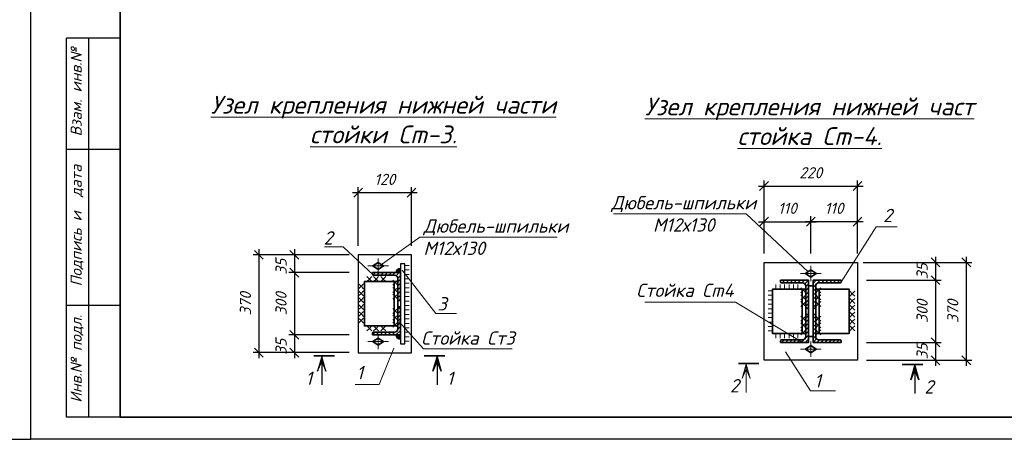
# Model space of a CAD drawing. Header units: millimetres. Extents: x -33345 to 4712671, y -3392 to 121473.
# Tile 345 of 656: x 1937564 to 1959645, y 44501 to 53913. Entities that reach past the tile are written whole.
import ezdxf

# ---------------------------------------------------------------- set-up
doc = ezdxf.new("R2010")
doc.units = ezdxf.units.MM
for name, color, linetype, lineweight in [('0.25', 7, 'Continuous', 25), ('ACO-размер', 7, 'Continuous', 13), ('ACO-текст', 7, 'Continuous', 20), ('blue', 5, 'Continuous', 35), ('DESIGN', 14, 'Continuous', 20), ('red', 12, 'Continuous', 30), ('shtrihovka', 254, 'Continuous', 0), ('svarka', 152, 'Continuous', 15), ('ОСИ', 147, 'Continuous', 13), ('Штриховая-АСО', 8, 'Continuous', 15)]:
    doc.layers.add(name, color=color, linetype=linetype, lineweight=lineweight)
doc.layers.add('_линия', color=7, linetype='Continuous')
doc.styles.add('_text', font='isocpeui.ttf')
doc.styles.add('ISOCPEUR', font='isocpeui.ttf', dxfattribs={"height": 300})
doc.styles.add('RUSS', font='RUSS.shx', dxfattribs={"width": 0.8, "oblique": 15, "height": 250})
doc.styles.add('simp 0', font='isocpeui.ttf')
doc.dimstyles.new('RUSS$0', dxfattribs={"dimscale": 0, "dimtxt": 2.5, "dimasz": 2, "dimexe": 1.25, "dimexo": 2, "dimgap": 1.75, "dimtad": 1, "dimdec": 0, "dimlfac": 100, "dimzin": 0, "dimdsep": 46, "dimtxsty": 'RUSS', "dimblk1": 'OBLIQUE', "dimblk2": 'OBLIQUE', "dimsah": 1, "dimcen": 3, "dimdle": 1.25, "dimclrt": 1, "dimadec": 0, "dimazin": 0, "dimtfac": 0.75, "dimtdec": 0, "dimtmove": 0, "dimatfit": 0, "dimldrblk": 'OBLIQUE', "dimfxl": 1, "dimtvp": 1.5, "dimtolj": 1, "dimtzin": 0, "dimarcsym": 0})
pattern_1 = [(45, (1507863.106, 478249.053), (-44.0899844, 44.0899844), [])]

# ---------------------------------------------------------------- blocks, each defined once
blk = doc.blocks.new('*U282')
at = {"layer": '0.25', "color": 5, "linetype": 'Continuous', "lineweight": 25, "ltscale": 100}
blk.add_lwpolyline([(-72619, 0), (0, 0), (0, 42000), (-72619, 42000), (-72619, 0)], dxfattribs=at)
blk = doc.blocks.new('awertgre')
at = {"ltscale": 20}
for p, q in [((-49480372, 24197418), (-49480372, 24205918)), ((-49479172, 24205918), (-49480372, 24205918)), ((-49479872, 24197418), (-49479872, 24205918)), ((-49479172, 24203418), (-49480372, 24203418)), ((-49479172, 24199918), (-49480372, 24199918)), ((-49479172, 24199918), (-49480372, 24199918)), ((-49479172, 24197418), (-49480372, 24197418))]:
    blk.add_line(p, q, dxfattribs=at)
blk.add_lwpolyline([(-49481172, 24226618), (-49439172, 24226618), (-49439172, 24196918), (-49481172, 24196918)], close=True, dxfattribs=at)
at = {"lineweight": 35}
blk.add_lwpolyline([(-49479172, 24226118), (-49439672, 24226118), (-49439672, 24197418), (-49479172, 24197418)], close=True, dxfattribs=at)
at = {"ltscale": 20, "insert": (-49480280, 24197739), "char_height": 250, "width": 9347.37, "attachment_point": 1, "rotation": 90, "style": 'ISOCPEUR'}
blk.add_mtext('Инв.№ подл.    Подпись и  дата    Взам. инв.№', dxfattribs=at)
blk = doc.blocks.new('_Oblique')
at = {"color": 0, "linetype": 'ByBlock', "lineweight": -2}
blk.add_line((-0.5, -0.5), (0.5, 0.5), dxfattribs=at)
blk = doc.blocks.new('*D1308')
at = {"layer": 'ACO-размер', "color": 0, "lineweight": -2, "ltscale": 5, "transparency": 16777216}
for p, q in [((1958101, 48196), (1958101, 46549)), ((1956552, 48071), (1958226, 48071)), ((1956552, 46674), (1958226, 46674))]:
    blk.add_line(p, q, dxfattribs=at)
at = {"layer": 'Defpoints', "color": 0, "ltscale": 5, "transparency": 16777216}
for p in [(1956352, 48071), (1956352, 46674), (1958101, 46674)]:
    blk.add_point(p, dxfattribs=at)
at = {"layer": 'ACO-размер', "color": 0, "lineweight": -2, "ltscale": 5, "transparency": 16777216, "xscale": 200, "yscale": 200, "zscale": 200}
for p, rotation in [((1958101, 48071), 90), ((1958101, 46674), 270)]:
    blk.add_blockref('_Oblique', p, dxfattribs=dict(at, rotation=rotation))
at = {"layer": 'ACO-размер', "color": 1, "ltscale": 5, "transparency": 16777216, "insert": (1957801, 47372), "char_height": 250, "attachment_point": 5, "rotation": 90, "style": 'simp 0'}
blk.add_mtext('\\A1;300', dxfattribs=at)
blk = doc.blocks.new('*D1309')
at = {"layer": 'ACO-размер', "color": 0, "lineweight": -2, "ltscale": 5, "transparency": 16777216}
for p, q in [((1958101, 48595), (1958101, 47946)), ((1956552, 48470), (1958226, 48470)), ((1956552, 48071), (1958226, 48071))]:
    blk.add_line(p, q, dxfattribs=at)
at = {"layer": 'Defpoints', "color": 0, "ltscale": 5, "transparency": 16777216}
for p in [(1956352, 48470), (1956352, 48071), (1958101, 48071)]:
    blk.add_point(p, dxfattribs=at)
at = {"layer": 'ACO-размер', "color": 0, "lineweight": -2, "ltscale": 5, "transparency": 16777216, "xscale": 200, "yscale": 200, "zscale": 200}
for p, rotation in [((1958101, 48470), 90), ((1958101, 48071), 270)]:
    blk.add_blockref('_Oblique', p, dxfattribs=dict(at, rotation=rotation))
at = {"layer": 'ACO-размер', "color": 1, "ltscale": 5, "transparency": 16777216, "insert": (1957801, 48270), "char_height": 250, "attachment_point": 5, "rotation": 90, "style": 'simp 0'}
blk.add_mtext('\\A1;35', dxfattribs=at)
blk = doc.blocks.new('*D1310')
at = {"layer": 'ACO-размер', "color": 0, "lineweight": -2, "ltscale": 5, "transparency": 16777216}
for p, q in [((1956552, 46674), (1958226, 46674)), ((1958101, 46799), (1958101, 46150)), ((1956552, 46275), (1958226, 46275))]:
    blk.add_line(p, q, dxfattribs=at)
at = {"layer": 'Defpoints', "color": 0, "ltscale": 5, "transparency": 16777216}
for p in [(1956352, 46674), (1956352, 46275), (1958101, 46275)]:
    blk.add_point(p, dxfattribs=at)
at = {"layer": 'ACO-размер', "color": 0, "lineweight": -2, "ltscale": 5, "transparency": 16777216, "xscale": 200, "yscale": 200, "zscale": 200}
for p, rotation in [((1958101, 46674), 90), ((1958101, 46275), 270)]:
    blk.add_blockref('_Oblique', p, dxfattribs=dict(at, rotation=rotation))
at = {"layer": 'ACO-размер', "color": 1, "ltscale": 5, "transparency": 16777216, "insert": (1957801, 46474), "char_height": 250, "attachment_point": 5, "rotation": 90, "style": 'simp 0'}
blk.add_mtext('\\A1;35', dxfattribs=at)
blk = doc.blocks.new('отв.- болт (постоян)')
at = {"color": 252, "lineweight": 35}
blk.add_lwpolyline([(0.8, 0), (0, -1.2), (-0.8, 0), (0, 1.2)], close=True, dxfattribs=at)
at = {"layer": 'ОСИ', "color": 1, "lineweight": 13, "ltscale": 0.5}
for points in [[(0, 2.3), (0, -2.3)], [(1.7, 0), (-1.7, 0)]]:
    blk.add_lwpolyline(points, dxfattribs=at)
blk = doc.blocks.new('*D1311')
at = {"layer": 'ACO-размер', "color": 0, "lineweight": -2, "ltscale": 5, "transparency": 16777216}
for p, q in [((1954257, 48670), (1954257, 49508)), ((1955305, 48670), (1955305, 49508)), ((1954132, 49383), (1955430, 49383))]:
    blk.add_line(p, q, dxfattribs=at)
at = {"layer": 'Defpoints', "color": 0, "ltscale": 5, "transparency": 16777216}
for p in [(1955305, 49383), (1954257, 48470), (1955305, 48470)]:
    blk.add_point(p, dxfattribs=at)
at = {"layer": 'ACO-размер', "color": 0, "lineweight": -2, "ltscale": 5, "transparency": 16777216, "xscale": 200, "yscale": 200, "zscale": 200, "rotation": 180}
blk.add_blockref('_Oblique', (1954257, 49383), dxfattribs=at)
at = {"layer": 'ACO-размер', "color": 0, "lineweight": -2, "ltscale": 5, "transparency": 16777216, "xscale": 200, "yscale": 200, "zscale": 200}
blk.add_blockref('_Oblique', (1955305, 49383), dxfattribs=at)
at = {"layer": 'ACO-размер', "color": 1, "ltscale": 5, "transparency": 16777216, "insert": (1954781, 49683), "char_height": 250, "attachment_point": 5, "style": 'simp 0'}
blk.add_mtext('\\A1;110', dxfattribs=at)
blk = doc.blocks.new('*D1312')
at = {"layer": 'ACO-размер', "color": 0, "lineweight": -2, "ltscale": 5, "transparency": 16777216}
for p, q in [((1955305, 48670), (1955305, 49508)), ((1956352, 48670), (1956352, 49508)), ((1956477, 49383), (1955180, 49383))]:
    blk.add_line(p, q, dxfattribs=at)
at = {"layer": 'Defpoints', "color": 0, "ltscale": 5, "transparency": 16777216}
for p in [(1955305, 49383), (1955305, 48470), (1956352, 48470)]:
    blk.add_point(p, dxfattribs=at)
at = {"layer": 'ACO-размер', "color": 0, "lineweight": -2, "ltscale": 5, "transparency": 16777216, "xscale": 200, "yscale": 200, "zscale": 200, "rotation": 180}
blk.add_blockref('_Oblique', (1955305, 49383), dxfattribs=at)
at = {"layer": 'ACO-размер', "color": 0, "lineweight": -2, "ltscale": 5, "transparency": 16777216, "xscale": 200, "yscale": 200, "zscale": 200}
blk.add_blockref('_Oblique', (1956352, 49383), dxfattribs=at)
at = {"layer": 'ACO-размер', "color": 1, "ltscale": 5, "transparency": 16777216, "insert": (1955828, 49683), "char_height": 250, "attachment_point": 5, "style": 'simp 0'}
blk.add_mtext('\\A1;110', dxfattribs=at)
blk = doc.blocks.new('*D1313')
at = {"layer": 'ACO-размер', "color": 0, "lineweight": -2, "ltscale": 5, "transparency": 16777216}
for p, q in [((1954132, 50181), (1956477, 50181)), ((1954257, 48670), (1954257, 50306)), ((1956352, 48670), (1956352, 50306))]:
    blk.add_line(p, q, dxfattribs=at)
at = {"layer": 'Defpoints', "color": 0, "ltscale": 5, "transparency": 16777216}
for p in [(1956352, 50181), (1954257, 48470), (1956352, 48470)]:
    blk.add_point(p, dxfattribs=at)
at = {"layer": 'ACO-размер', "color": 0, "lineweight": -2, "ltscale": 5, "transparency": 16777216, "xscale": 200, "yscale": 200, "zscale": 200, "rotation": 180}
blk.add_blockref('_Oblique', (1954257, 50181), dxfattribs=at)
at = {"layer": 'ACO-размер', "color": 0, "lineweight": -2, "ltscale": 5, "transparency": 16777216, "xscale": 200, "yscale": 200, "zscale": 200}
blk.add_blockref('_Oblique', (1956352, 50181), dxfattribs=at)
at = {"layer": 'ACO-размер', "color": 1, "ltscale": 5, "transparency": 16777216, "insert": (1955305, 50481), "char_height": 250, "attachment_point": 5, "style": 'simp 0'}
blk.add_mtext('\\A1;220', dxfattribs=at)
blk = doc.blocks.new('*D1314')
at = {"layer": 'ACO-размер', "color": 0, "lineweight": -2, "ltscale": 5, "transparency": 16777216}
for p, q in [((1958793, 48595), (1958793, 46150)), ((1956482, 48470), (1958918, 48470)), ((1956552, 46275), (1958918, 46275))]:
    blk.add_line(p, q, dxfattribs=at)
at = {"layer": 'Defpoints', "color": 0, "ltscale": 5, "transparency": 16777216}
for p in [(1956282, 48470), (1956352, 46275), (1958793, 46275)]:
    blk.add_point(p, dxfattribs=at)
at = {"layer": 'ACO-размер', "color": 0, "lineweight": -2, "ltscale": 5, "transparency": 16777216, "xscale": 200, "yscale": 200, "zscale": 200}
for p, rotation in [((1958793, 48470), 90), ((1958793, 46275), 270)]:
    blk.add_blockref('_Oblique', p, dxfattribs=dict(at, rotation=rotation))
at = {"layer": 'ACO-размер', "color": 1, "ltscale": 5, "transparency": 16777216, "insert": (1958491, 47372), "char_height": 250, "attachment_point": 5, "rotation": 90, "style": 'simp 0'}
blk.add_mtext('\\A1;370', dxfattribs=at)
blk = doc.blocks.new('сечение')
h = blk.add_hatch(color=256)
h.paths.add_polyline_path([(-291, 18), (-291, 120), (-199, 342)])
h.paths.add_polyline_path([(-383, 342), (-291, 120), (-291, 18)])
at = {"linetype": 'Continuous'}
blk.add_lwpolyline([(-291, 18), (-383, 342), (-291, 120), (-199, 342), (-291, 18), (-291, 652)], dxfattribs=at)
at = {"linetype": 'Continuous', "const_width": 36}
blk.add_lwpolyline([(0, 0), (-471, 0)], dxfattribs=at)
blk = doc.blocks.new('*D1315')
at = {"layer": 'ACO-размер', "color": 0, "lineweight": -2, "ltscale": 5, "transparency": 16777216}
for p, q in [((1943725, 48365), (1943725, 46719)), ((1944954, 48240), (1943600, 48240)), ((1944954, 46844), (1943600, 46844))]:
    blk.add_line(p, q, dxfattribs=at)
at = {"layer": 'Defpoints', "color": 0, "ltscale": 5, "transparency": 16777216}
for p in [(1945154, 48240), (1943725, 46844), (1945154, 46844)]:
    blk.add_point(p, dxfattribs=at)
at = {"layer": 'ACO-размер', "color": 0, "lineweight": -2, "ltscale": 5, "transparency": 16777216, "xscale": 200, "yscale": 200, "zscale": 200}
for p, rotation in [((1943725, 48240), 90), ((1943725, 46844), 270)]:
    blk.add_blockref('_Oblique', p, dxfattribs=dict(at, rotation=rotation))
at = {"layer": 'ACO-размер', "color": 1, "ltscale": 5, "transparency": 16777216, "insert": (1943425, 47542), "char_height": 250, "attachment_point": 5, "rotation": 90, "style": 'simp 0'}
blk.add_mtext('\\A1;300', dxfattribs=at)
blk = doc.blocks.new('*D1316')
at = {"layer": 'ACO-размер', "color": 0, "lineweight": -2, "ltscale": 5, "transparency": 16777216}
for p, q in [((1944954, 48640), (1943600, 48640)), ((1943725, 48765), (1943725, 48115)), ((1944954, 48240), (1943600, 48240))]:
    blk.add_line(p, q, dxfattribs=at)
at = {"layer": 'Defpoints', "color": 0, "ltscale": 5, "transparency": 16777216}
for p in [(1945154, 48640), (1943725, 48240), (1945154, 48240)]:
    blk.add_point(p, dxfattribs=at)
at = {"layer": 'ACO-размер', "color": 0, "lineweight": -2, "ltscale": 5, "transparency": 16777216, "xscale": 200, "yscale": 200, "zscale": 200}
for p, rotation in [((1943725, 48640), 90), ((1943725, 48240), 270)]:
    blk.add_blockref('_Oblique', p, dxfattribs=dict(at, rotation=rotation))
at = {"layer": 'ACO-размер', "color": 1, "ltscale": 5, "transparency": 16777216, "insert": (1943425, 48373), "char_height": 250, "attachment_point": 5, "rotation": 90, "style": 'simp 0'}
blk.add_mtext('\\A1;35', dxfattribs=at)
blk = doc.blocks.new('*D1317')
at = {"layer": 'ACO-размер', "color": 0, "lineweight": -2, "ltscale": 5, "transparency": 16777216}
for p, q in [((1944954, 46844), (1943600, 46844)), ((1943725, 46969), (1943725, 46320)), ((1944954, 46445), (1943600, 46445))]:
    blk.add_line(p, q, dxfattribs=at)
at = {"layer": 'Defpoints', "color": 0, "ltscale": 5, "transparency": 16777216}
for p in [(1945154, 46844), (1943725, 46445), (1945154, 46445)]:
    blk.add_point(p, dxfattribs=at)
at = {"layer": 'ACO-размер', "color": 0, "lineweight": -2, "ltscale": 5, "transparency": 16777216, "xscale": 200, "yscale": 200, "zscale": 200}
for p, rotation in [((1943725, 46844), 90), ((1943725, 46445), 270)]:
    blk.add_blockref('_Oblique', p, dxfattribs=dict(at, rotation=rotation))
at = {"layer": 'ACO-размер', "color": 1, "ltscale": 5, "transparency": 16777216, "insert": (1943425, 46577), "char_height": 250, "attachment_point": 5, "rotation": 90, "style": 'simp 0'}
blk.add_mtext('\\A1;35', dxfattribs=at)
blk = doc.blocks.new('*D1318')
at = {"layer": 'ACO-размер', "color": 0, "lineweight": -2, "ltscale": 5, "transparency": 16777216}
for p, q in [((1945154, 48840), (1945154, 50157)), ((1946351, 48840), (1946351, 50157)), ((1946476, 50032), (1945029, 50032))]:
    blk.add_line(p, q, dxfattribs=at)
at = {"layer": 'Defpoints', "color": 0, "ltscale": 5, "transparency": 16777216}
for p in [(1945154, 50032), (1945154, 48640), (1946351, 48640)]:
    blk.add_point(p, dxfattribs=at)
at = {"layer": 'ACO-размер', "color": 0, "lineweight": -2, "ltscale": 5, "transparency": 16777216, "xscale": 200, "yscale": 200, "zscale": 200, "rotation": 180}
blk.add_blockref('_Oblique', (1945154, 50032), dxfattribs=at)
at = {"layer": 'ACO-размер', "color": 0, "lineweight": -2, "ltscale": 5, "transparency": 16777216, "xscale": 200, "yscale": 200, "zscale": 200}
blk.add_blockref('_Oblique', (1946351, 50032), dxfattribs=at)
at = {"layer": 'ACO-размер', "color": 1, "ltscale": 5, "transparency": 16777216, "insert": (1945753, 50332), "char_height": 250, "attachment_point": 5, "style": 'simp 0'}
blk.add_mtext('\\A1;120', dxfattribs=at)
blk = doc.blocks.new('*D1319')
at = {"layer": 'ACO-размер', "color": 0, "lineweight": -2, "ltscale": 5, "transparency": 16777216}
for p, q in [((1944954, 48640), (1942802, 48640)), ((1942927, 48765), (1942927, 46320)), ((1944954, 46445), (1942802, 46445))]:
    blk.add_line(p, q, dxfattribs=at)
at = {"layer": 'Defpoints', "color": 0, "ltscale": 5, "transparency": 16777216}
for p in [(1945154, 48640), (1942927, 46445), (1945154, 46445)]:
    blk.add_point(p, dxfattribs=at)
at = {"layer": 'ACO-размер', "color": 0, "lineweight": -2, "ltscale": 5, "transparency": 16777216, "xscale": 200, "yscale": 200, "zscale": 200}
for p, rotation in [((1942927, 48640), 90), ((1942927, 46445), 270)]:
    blk.add_blockref('_Oblique', p, dxfattribs=dict(at, rotation=rotation))
at = {"layer": 'ACO-размер', "color": 1, "ltscale": 5, "transparency": 16777216, "insert": (1942626, 47542), "char_height": 250, "attachment_point": 5, "rotation": 90, "style": 'simp 0'}
blk.add_mtext('\\A1;370', dxfattribs=at)

msp = doc.modelspace()

# ---------------------------------------------------------------- hatches: boundary and pattern name
at = {"layer": 'Штриховая-АСО', "lineweight": 9}
h = msp.add_hatch(dxfattribs=at)
h.set_pattern_fill('ANSI31', scale=498.821232)
h.set_pattern_definition([(45, (1496482.465, 478418.89), (-44.0899844, 44.0899844), [])])
edge = h.paths.add_edge_path()
edge.add_line((1945473.507, 48240.471), (1945473.507, 48203.559))
edge.add_arc((1945496.452, 48203.559), 22.946, 180.0000001, 270.0000001)
edge.add_line((1945496.452, 48180.613), (1945972.328, 48180.613))
edge.add_arc((1945972.328, 48110.778), 69.835, 0, 90, ccw=False)
edge.add_line((1946042.163, 48110.778), (1946042.163, 47634.902))
edge.add_arc((1946065.109, 47634.902), 22.946, 180, 270)
edge.add_line((1946065.109, 47611.957), (1946102.021, 47611.957))
edge.add_line((1946102.021, 47611.957), (1946102.021, 48240.471))
edge.add_line((1946102.021, 48240.471), (1945473.507, 48240.471))
edge = h.paths.add_edge_path()
edge.add_line((1945473.507, 46843.772), (1945473.507, 46880.685))
edge.add_arc((1945496.452, 46880.685), 22.946, 89.9999999, 179.9999999, ccw=False)
edge.add_line((1945496.452, 46903.631), (1945972.328, 46903.631))
edge.add_arc((1945972.328, 46973.466), 69.835, 270, 360)
edge.add_line((1946042.163, 46973.466), (1946042.163, 47449.341))
edge.add_arc((1946065.109, 47449.341), 22.946, 90, 180, ccw=False)
edge.add_line((1946065.109, 47472.287), (1946102.021, 47472.287))
edge.add_line((1946102.021, 47472.287), (1946102.021, 46843.772))
edge.add_line((1946102.021, 46843.772), (1945473.507, 46843.772))
for points in [[(1946000.655, 48240.471), (1946102.021, 48240.471), (1946102.021, 48341.838, 0.414213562)], [(1946000.655, 46843.772), (1946102.021, 46843.772), (1946102.021, 46742.405, -0.414213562)]]:
    msp.add_hatch(color=256, dxfattribs=at).paths.add_polyline_path(points)
h = msp.add_hatch(dxfattribs=at)
h.set_pattern_fill('ANSI31', scale=498.821232)
h.set_pattern_definition(pattern_1)
edge = h.paths.add_edge_path()
edge.add_line((1954626.244, 48070.636), (1954626.244, 48033.724))
edge.add_arc((1954649.189, 48033.724), 22.946, 180.0000001, 270.0000001)
edge.add_line((1954649.189, 48010.778), (1955125.065, 48010.778))
edge.add_arc((1955125.065, 47940.943), 69.835, 0, 90, ccw=False)
edge.add_line((1955194.9, 47940.943), (1955194.9, 47465.067))
edge.add_arc((1955217.846, 47465.067), 22.946, 180, 270)
edge.add_line((1955217.846, 47442.122), (1955254.758, 47442.122))
edge.add_line((1955254.758, 47442.122), (1955254.758, 48070.636))
edge.add_line((1955254.758, 48070.636), (1954626.244, 48070.636))
edge = h.paths.add_edge_path()
edge.add_line((1954626.244, 46673.937), (1954626.244, 46710.85))
edge.add_arc((1954649.189, 46710.85), 22.946, 89.9999999, 179.9999999, ccw=False)
edge.add_line((1954649.189, 46733.796), (1955125.065, 46733.796))
edge.add_arc((1955125.065, 46803.631), 69.835, 270, 360)
edge.add_line((1955194.9, 46803.631), (1955194.9, 47279.506))
edge.add_arc((1955217.846, 47279.506), 22.946, 90, 180, ccw=False)
edge.add_line((1955217.846, 47302.452), (1955254.758, 47302.452))
edge.add_line((1955254.758, 47302.452), (1955254.758, 46673.937))
edge.add_line((1955254.758, 46673.937), (1954626.244, 46673.937))
h = msp.add_hatch(dxfattribs=at)
h.set_pattern_fill('ANSI31', scale=498.821232)
h.set_pattern_definition(pattern_1)
edge = h.paths.add_edge_path()
edge.add_line((1955983.037, 48070.636), (1955983.037, 48033.724))
edge.add_arc((1955960.092, 48033.724), 22.946, 269.9999999, 359.9999999, ccw=False)
edge.add_line((1955960.092, 48010.778), (1955484.216, 48010.778))
edge.add_arc((1955484.216, 47940.943), 69.835, 90, 180)
edge.add_line((1955414.381, 47940.943), (1955414.381, 47465.067))
edge.add_arc((1955391.435, 47465.067), 22.946, -90, 0, ccw=False)
edge.add_line((1955391.435, 47442.122), (1955354.523, 47442.122))
edge.add_line((1955354.523, 47442.122), (1955354.523, 48070.636))
edge.add_line((1955354.523, 48070.636), (1955983.037, 48070.636))
edge = h.paths.add_edge_path()
edge.add_line((1955983.037, 46673.937), (1955983.037, 46710.85))
edge.add_arc((1955960.092, 46710.85), 22.946, 0.0000001, 90.0000001)
edge.add_line((1955960.092, 46733.796), (1955484.216, 46733.796))
edge.add_arc((1955484.216, 46803.631), 69.835, 180, 270, ccw=False)
edge.add_line((1955414.381, 46803.631), (1955414.381, 47279.506))
edge.add_arc((1955391.435, 47279.506), 22.946, 360, 450)
edge.add_line((1955391.435, 47302.452), (1955354.523, 47302.452))
edge.add_line((1955354.523, 47302.452), (1955354.523, 46673.937))
edge.add_line((1955354.523, 46673.937), (1955983.037, 46673.937))

# ---------------------------------------------------------------- linework, layer by layer
at = {"color": 7, "lineweight": 13}
for points in [[(1945496.452, 48180.613), (1944819.87, 48819.142), (1944401.793, 48819.142)], [(1947360.094, 47326.733), (1946894.586, 47326.733), (1946142.582, 48293.744)]]:
    msp.add_lwpolyline(points, dxfattribs=at)
at = {"layer": 'ACO-текст'}
for points in [[(1950882.453, 49558.364), (1953857.25, 49558.364), (1955244.782, 48260.189)], [(1949615.537, 49035.196), (1946533.752, 49035.196), (1945651.231, 48400.954)], [(1955120.077, 46673.937), (1953615.352, 47574.533), (1951585.087, 47574.533)], [(1954739.595, 46466.678), (1955301.154, 45585.967), (1955858.52, 45585.967)]]:
    msp.add_lwpolyline(points, dxfattribs=at)
at = {"layer": 'blue', "color": 112}
for points in [[(1945473.507, 48240.471), (1945473.507, 48203.559, 0.414213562), (1945496.452, 48180.613), (1945972.328, 48180.613, -0.414213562), (1946042.163, 48110.778), (1946042.163, 47634.902, 0.414213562), (1946065.109, 47611.957), (1946102.021, 47611.957), (1946102.021, 48240.471)], [(1954626.244, 48070.636), (1954626.244, 48033.724, 0.414213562), (1954649.189, 48010.778), (1955125.065, 48010.778, -0.414213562), (1955194.9, 47940.943), (1955194.9, 47465.067, 0.414213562), (1955217.846, 47442.122), (1955254.758, 47442.122), (1955254.758, 48070.636)], [(1955983.037, 48070.636), (1955983.037, 48033.724, -0.414213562), (1955960.092, 48010.778), (1955484.216, 48010.778, 0.414213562), (1955414.381, 47940.943), (1955414.381, 47465.067, -0.414213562), (1955391.435, 47442.122), (1955354.523, 47442.122), (1955354.523, 48070.636)], [(1945473.507, 46843.772), (1945473.507, 46880.685, -0.414213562), (1945496.452, 46903.631), (1945972.328, 46903.631, 0.414213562), (1946042.163, 46973.466), (1946042.163, 47449.341, -0.414213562), (1946065.109, 47472.287), (1946102.021, 47472.287), (1946102.021, 46843.772)], [(1954626.244, 46673.937), (1954626.244, 46710.85, -0.414213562), (1954649.189, 46733.796), (1955125.065, 46733.796, 0.414213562), (1955194.9, 46803.631), (1955194.9, 47279.506, -0.414213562), (1955217.846, 47302.452), (1955254.758, 47302.452), (1955254.758, 46673.937)], [(1955983.037, 46673.937), (1955983.037, 46710.85, 0.414213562), (1955960.092, 46733.796), (1955484.216, 46733.796, -0.414213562), (1955414.381, 46803.631), (1955414.381, 47279.506, 0.414213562), (1955391.435, 47302.452), (1955354.523, 47302.452), (1955354.523, 46673.937)]]:
    msp.add_lwpolyline(points, format="xyb", close=True, dxfattribs=at)
at = {"layer": 'blue'}
for points in [[(1946042.163, 47043.3), (1946042.163, 48040.943), (1945293.931, 48040.943), (1945293.931, 47043.3), (1946042.163, 47043.3)], [(1945962.351, 47043.3), (1945962.351, 48040.943)], [(1955194.9, 46873.466), (1955194.9, 47871.108), (1954446.668, 47871.108), (1954446.668, 46873.466), (1955194.9, 46873.466)], [(1955115.088, 46873.466), (1955115.088, 47871.108)], [(1955194.9, 46873.466), (1955194.9, 47871.108)], [(1955414.381, 46873.466), (1955414.381, 47871.108), (1956162.613, 47871.108), (1956162.613, 46873.466), (1955414.381, 46873.466)], [(1955494.193, 46873.466), (1955494.193, 47871.108)]]:
    msp.add_lwpolyline(points, dxfattribs=at)
at = {"layer": 'blue', "color": 112}
msp.add_lwpolyline([(1955254.758, 46803.631), (1955254.758, 47940.943), (1955354.523, 47940.943), (1955354.523, 46803.631)], close=True, dxfattribs=at)
at = {"layer": 'DESIGN', "color": 0, "linetype": 'Continuous', "lineweight": 13}
for points in [[(1955979.472, 48021.44), (1956767.571, 49264.87), (1957243.937, 49264.87)], [(1948606.108, 46533.275), (1946622.665, 46533.275), (1946075.68, 47137.052)], [(1945953.482, 46545.459), (1945628.504, 45731.19), (1945088.497, 45731.19)]]:
    msp.add_lwpolyline(points, dxfattribs=at)
at = {"layer": 'red'}
for points in [[(1946351.432, 46444.715), (1946351.432, 48639.528), (1945154.261, 48639.528), (1945154.261, 46444.715)], [(1946201.786, 46644.244), (1946201.786, 48440), (1946102.021, 48440), (1946102.021, 46644.244)], [(1954257.116, 46274.88), (1954257.116, 48469.693), (1956352.165, 48469.693), (1956352.165, 46274.88)]]:
    msp.add_lwpolyline(points, close=True, dxfattribs=at)
at = {"layer": 'shtrihovka', "color": 7}
for points in [[(1946301.55, 48399.584), (1946201.786, 48399.584)], [(1946301.55, 48299.82), (1946201.786, 48299.82)], [(1946301.55, 48200.056), (1946201.786, 48200.056)], [(1946301.55, 48100.292), (1946201.786, 48100.292)], [(1946301.55, 48000.527), (1946201.786, 48000.527)], [(1954518.914, 47970.872), (1954518.914, 47871.108)], [(1954618.678, 47970.872), (1954618.678, 47871.108)], [(1954718.442, 47970.872), (1954718.442, 47871.108)], [(1954818.207, 47970.872), (1954818.207, 47871.108)], [(1954917.971, 47970.872), (1954917.971, 47871.108)], [(1955017.735, 47970.872), (1955017.735, 47871.108)], [(1946301.55, 47900.763), (1946201.786, 47900.763)], [(1946301.55, 47800.999), (1946201.786, 47800.999)], [(1946301.55, 47701.235), (1946201.786, 47701.235)], [(1954346.904, 47830.692), (1954446.668, 47830.692)], [(1954346.904, 47730.928), (1954446.668, 47730.928)], [(1946301.55, 47601.47), (1946201.786, 47601.47)], [(1946301.55, 47501.706), (1946201.786, 47501.706)], [(1954346.904, 47631.164), (1954446.668, 47631.164)], [(1954346.904, 47531.4), (1954446.668, 47531.4)], [(1946301.55, 47401.942), (1946201.786, 47401.942)], [(1946301.55, 47302.178), (1946201.786, 47302.178)], [(1954346.904, 47431.635), (1954446.668, 47431.635)], [(1954346.904, 47331.871), (1954446.668, 47331.871)], [(1946301.55, 47202.413), (1946201.786, 47202.413)], [(1946301.55, 47102.649), (1946201.786, 47102.649)], [(1954346.904, 47232.107), (1954446.668, 47232.107)], [(1954346.904, 47132.343), (1954446.668, 47132.343)], [(1946301.55, 47002.885), (1946201.786, 47002.885)], [(1946301.55, 46903.121), (1946201.786, 46903.121)], [(1954346.904, 47032.578), (1954446.668, 47032.578)], [(1954346.904, 46932.814), (1954446.668, 46932.814)], [(1954518.914, 46773.701), (1954518.914, 46873.466)], [(1954618.678, 46773.701), (1954618.678, 46873.466)], [(1954718.442, 46773.701), (1954718.442, 46873.466)], [(1954818.207, 46773.701), (1954818.207, 46873.466)], [(1954917.971, 46773.701), (1954917.971, 46873.466)], [(1955017.735, 46773.701), (1955017.735, 46873.466)], [(1946301.55, 46803.356), (1946201.786, 46803.356)], [(1946301.55, 46703.592), (1946201.786, 46703.592)]]:
    msp.add_lwpolyline(points, dxfattribs=at)
for points in [[(1945350.753, 48040.943), (1945406.871, 48097.06), (1945462.988, 48040.943), (1945406.871, 48097.06), (1945462.988, 48153.178), (1945406.871, 48097.06), (1945350.753, 48153.178), (1945406.871, 48097.06)], [(1945500.392, 48040.943), (1945556.509, 48097.06), (1945612.627, 48040.943), (1945556.509, 48097.06), (1945612.627, 48153.178), (1945556.509, 48097.06), (1945500.392, 48153.178), (1945556.509, 48097.06)], [(1945662.001, 48040.943), (1945718.119, 48097.06), (1945774.236, 48040.943), (1945718.119, 48097.06), (1945774.236, 48153.178), (1945718.119, 48097.06), (1945662.001, 48153.178), (1945718.119, 48097.06)], [(1945277.156, 47879.714), (1945221.039, 47935.831), (1945277.156, 47991.949), (1945221.039, 47935.831), (1945164.921, 47991.949), (1945221.039, 47935.831), (1945164.921, 47879.714), (1945221.039, 47935.831)], [(1946042.163, 47958.956), (1945986.045, 48015.073), (1946042.163, 48071.191), (1945986.045, 48015.073), (1945929.928, 48071.191), (1945986.045, 48015.073), (1945929.928, 47958.956), (1945986.045, 48015.073)], [(1945277.156, 47718.104), (1945221.039, 47774.222), (1945277.156, 47830.339), (1945221.039, 47774.222), (1945164.921, 47830.339), (1945221.039, 47774.222), (1945164.921, 47718.104), (1945221.039, 47774.222)], [(1946042.163, 47797.346), (1945986.045, 47853.464), (1946042.163, 47909.581), (1945986.045, 47853.464), (1945929.928, 47909.581), (1945986.045, 47853.464), (1945929.928, 47797.346), (1945986.045, 47853.464)], [(1946042.163, 47647.708), (1945986.045, 47703.825), (1946042.163, 47759.943), (1945986.045, 47703.825), (1945929.928, 47759.943), (1945986.045, 47703.825), (1945929.928, 47647.708), (1945986.045, 47703.825)], [(1955194.9, 47789.121), (1955138.782, 47845.238), (1955194.9, 47901.356), (1955138.782, 47845.238), (1955082.665, 47901.356), (1955138.782, 47845.238), (1955082.665, 47789.121), (1955138.782, 47845.238)], [(1955194.9, 47627.511), (1955138.782, 47683.629), (1955194.9, 47739.746), (1955138.782, 47683.629), (1955082.665, 47739.746), (1955138.782, 47683.629), (1955082.665, 47627.511), (1955138.782, 47683.629)], [(1955414.381, 47789.121), (1955470.499, 47845.238), (1955414.381, 47901.356), (1955470.499, 47845.238), (1955526.616, 47901.356), (1955470.499, 47845.238), (1955526.616, 47789.121), (1955470.499, 47845.238)], [(1955414.381, 47627.511), (1955470.499, 47683.629), (1955414.381, 47739.746), (1955470.499, 47683.629), (1955526.616, 47739.746), (1955470.499, 47683.629), (1955526.616, 47627.511), (1955470.499, 47683.629)], [(1956179.388, 47709.879), (1956235.505, 47765.996), (1956179.388, 47822.114), (1956235.505, 47765.996), (1956291.623, 47822.114), (1956235.505, 47765.996), (1956291.623, 47709.879), (1956235.505, 47765.996)], [(1945277.156, 47568.466), (1945221.039, 47624.583), (1945277.156, 47680.701), (1945221.039, 47624.583), (1945164.921, 47680.701), (1945221.039, 47624.583), (1945164.921, 47568.466), (1945221.039, 47624.583)], [(1945277.156, 47412.842), (1945221.039, 47468.959), (1945277.156, 47525.077), (1945221.039, 47468.959), (1945164.921, 47525.077), (1945221.039, 47468.959), (1945164.921, 47412.842), (1945221.039, 47468.959)], [(1955194.9, 47477.873), (1955138.782, 47533.99), (1955194.9, 47590.108), (1955138.782, 47533.99), (1955082.665, 47590.108), (1955138.782, 47533.99), (1955082.665, 47477.873), (1955138.782, 47533.99)], [(1955414.381, 47477.873), (1955470.499, 47533.99), (1955414.381, 47590.108), (1955470.499, 47533.99), (1955526.616, 47590.108), (1955470.499, 47533.99), (1955526.616, 47477.873), (1955470.499, 47533.99)], [(1956179.388, 47548.269), (1956235.505, 47604.387), (1956179.388, 47660.504), (1956235.505, 47604.387), (1956291.623, 47660.504), (1956235.505, 47604.387), (1956291.623, 47548.269), (1956235.505, 47604.387)], [(1956179.388, 47398.631), (1956235.505, 47454.748), (1956179.388, 47510.866), (1956235.505, 47454.748), (1956291.623, 47510.866), (1956235.505, 47454.748), (1956291.623, 47398.631), (1956235.505, 47454.748)], [(1945277.156, 47257.218), (1945221.039, 47313.335), (1945277.156, 47369.453), (1945221.039, 47313.335), (1945164.921, 47369.453), (1945221.039, 47313.335), (1945164.921, 47257.218), (1945221.039, 47313.335)], [(1946042.163, 47436.536), (1945986.045, 47380.418), (1946042.163, 47324.301), (1945986.045, 47380.418), (1945929.928, 47324.301), (1945986.045, 47380.418), (1945929.928, 47436.536), (1945986.045, 47380.418)], [(1946042.163, 47286.897), (1945986.045, 47230.78), (1946042.163, 47174.662), (1945986.045, 47230.78), (1945929.928, 47174.662), (1945986.045, 47230.78), (1945929.928, 47286.897), (1945986.045, 47230.78)], [(1955194.9, 47266.701), (1955138.782, 47210.583), (1955194.9, 47154.466), (1955138.782, 47210.583), (1955082.665, 47154.466), (1955138.782, 47210.583), (1955082.665, 47266.701), (1955138.782, 47210.583)], [(1955414.381, 47266.701), (1955470.499, 47210.583), (1955414.381, 47154.466), (1955470.499, 47210.583), (1955526.616, 47154.466), (1955470.499, 47210.583), (1955526.616, 47266.701), (1955470.499, 47210.583)], [(1956179.388, 47243.007), (1956235.505, 47299.124), (1956179.388, 47355.242), (1956235.505, 47299.124), (1956291.623, 47355.242), (1956235.505, 47299.124), (1956291.623, 47243.007), (1956235.505, 47299.124)], [(1945277.156, 47107.58), (1945221.039, 47163.697), (1945277.156, 47219.814), (1945221.039, 47163.697), (1945164.921, 47219.814), (1945221.039, 47163.697), (1945164.921, 47107.58), (1945221.039, 47163.697)], [(1945350.753, 46931.066), (1945406.871, 46987.183), (1945462.988, 46931.066), (1945406.871, 46987.183), (1945462.988, 47043.3), (1945406.871, 46987.183), (1945350.753, 47043.3), (1945406.871, 46987.183)], [(1945500.392, 46931.066), (1945556.509, 46987.183), (1945612.627, 46931.066), (1945556.509, 46987.183), (1945612.627, 47043.3), (1945556.509, 46987.183), (1945500.392, 47043.3), (1945556.509, 46987.183)], [(1945662.001, 46931.066), (1945718.119, 46987.183), (1945774.236, 46931.066), (1945718.119, 46987.183), (1945774.236, 47043.3), (1945718.119, 46987.183), (1945662.001, 47043.3), (1945718.119, 46987.183)], [(1946042.163, 47125.287), (1945986.045, 47069.17), (1946042.163, 47013.053), (1945986.045, 47069.17), (1945929.928, 47013.053), (1945986.045, 47069.17), (1945929.928, 47125.287), (1945986.045, 47069.17)], [(1955194.9, 47117.062), (1955138.782, 47060.945), (1955194.9, 47004.827), (1955138.782, 47060.945), (1955082.665, 47004.827), (1955138.782, 47060.945), (1955082.665, 47117.062), (1955138.782, 47060.945)], [(1955414.381, 47117.062), (1955470.499, 47060.945), (1955414.381, 47004.827), (1955470.499, 47060.945), (1955526.616, 47004.827), (1955470.499, 47060.945), (1955526.616, 47117.062), (1955470.499, 47060.945)], [(1956179.388, 47087.383), (1956235.505, 47143.5), (1956179.388, 47199.618), (1956235.505, 47143.5), (1956291.623, 47199.618), (1956235.505, 47143.5), (1956291.623, 47087.383), (1956235.505, 47143.5)], [(1956179.388, 46937.745), (1956235.505, 46993.862), (1956179.388, 47049.979), (1956235.505, 46993.862), (1956291.623, 47049.979), (1956235.505, 46993.862), (1956291.623, 46937.745), (1956235.505, 46993.862)], [(1955194.9, 46955.452), (1955138.782, 46899.335), (1955194.9, 46843.218), (1955138.782, 46899.335), (1955082.665, 46843.218), (1955138.782, 46899.335), (1955082.665, 46955.452), (1955138.782, 46899.335)], [(1955414.381, 46955.452), (1955470.499, 46899.335), (1955414.381, 46843.218), (1955470.499, 46899.335), (1955526.616, 46843.218), (1955470.499, 46899.335), (1955526.616, 46955.452), (1955470.499, 46899.335)]]:
    msp.add_lwpolyline(points, close=True, dxfattribs=at)
at = {"layer": 'svarka'}
for centre, start, end in [((1946102.021, 48240.471), 90, 180), ((1946102.021, 46843.772), 180, 270)]:
    msp.add_arc(centre, 101.367, start, end, dxfattribs=at)

# ---------------------------------------------------------------- block references
at = {"color": 6, "ltscale": 2, "yscale": 99.76424631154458, "zscale": 99.76424631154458}
for p, xscale, rotation in [((1945603.2, 48390.118), -99.76424631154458, 90), ((1955304.64, 48220.283), 99.76424631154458, 270), ((1945603.2, 46692.657), 99.76424631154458, 90.00000000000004), ((1955304.64, 46524.291), -99.76424631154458, 270)]:
    msp.add_blockref('отв.- болт (постоян)', p, dxfattribs=dict(at, xscale=xscale, rotation=rotation))
at = {"color": 0, "linetype": 'Continuous', "yscale": 0.9976424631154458, "zscale": 0.9976424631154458, "rotation": 180}
for p, xscale in [((1944627.284, 46372.059), -0.9976424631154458), ((1946633.919, 46372.059), 0.9976424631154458), ((1957348.689, 46177.565), 0.9976424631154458)]:
    msp.add_blockref('сечение', p, dxfattribs=dict(at, xscale=xscale))
at = {"layer": '0.25', "ltscale": 100, "transparency": 33554687}
msp.add_blockref('*U282', (1937813.599, 44501.326, 1359241.5), dxfattribs=at)
at = {"layer": '_линия', "color": 18, "true_color": 0x000000}
msp.add_blockref('awertgre', (51418985.536, -24152417.108, 1359241.5), dxfattribs=at)
at = {"layer": 'ACO-текст', "xscale": -0.9976424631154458, "yscale": 0.9976424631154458, "zscale": 0.9976424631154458, "rotation": 180}
msp.add_blockref('сечение', (1954146.578, 46203.548), dxfattribs=at)

# ---------------------------------------------------------------- texts
at = {"layer": 'ACO-текст', "style": 'simp 0'}
for s, height, p in [('2', 299.293, (1956927.181, 49372.143)), ('2', 299.293, (1944379.757, 48869.456)), ('Стойка Сm4', 299.2927, (1951391.692, 47694.785)), ('3', 299.293, (1946931.846, 47390.715)), ('Стойка Ст3', 299.2927, (1946567.997, 46622.763)), ('1', 299.293, (1943973.048, 45721.953)), ('1', 299.293, (1945115.006, 45847.163)), ('1', 299.293, (1947138.51, 45721.953)), ('1', 299.293, (1955383.265, 45664.959)), ('2', 299.293, (1953492.341, 45553.442)), ('2', 299.293, (1957853.279, 45527.458))]:
    msp.add_text(s, height=height, dxfattribs=at).set_placement(p)
at = {"layer": 'ACO-текст', "ltscale": 100, "char_height": 399.05699, "attachment_point": 1}
for s, width, insert, style in [('\\pxqc;{\\LУзел крепления нижней части стойки Сm-3.}', 8846.06191, (1941298.967, 52205.001), '_text'), ('\\pxqc;{\\LУзел крепления нижней част стойка Сm-4.}', 9228.21684, (1950665.171, 52167.337), 'ISOCPEUR')]:
    msp.add_mtext_dynamic_manual_height_columns(s, width=width, gutter_width=1496.464, heights=[0], dxfattribs=dict(at, insert=insert, style=style))
at = {"layer": 'ACO-текст', "char_height": 299.29274, "style": 'simp 0'}
for s, insert, width, attachment_point in [('\\pxi-3,l3,qc;Дюбель-шпильки\\PМ12х130', (1950606.837, 49957.57), 3700.35364, 1), ('\\pxi-3,l3,ql;Дюбель-шпильки ^JМ12х130', (1947784.548, 49035.196), 2331.13106, 5)]:
    msp.add_mtext(s, dxfattribs=dict(at, insert=insert, width=width, attachment_point=attachment_point))

# ---------------------------------------------------------------- dimensions: what is measured, and where the dimension line sits
at = {"layer": 'ACO-размер', "ltscale": 5}
for base, p2, text, picture, middle in [((1956352.165, 50180.672), (1956352.165, 48469.693), '220', '*D1313', (1955304.64, 50480.672)), ((1955304.64, 49382.558), (1955304.64, 48469.693), '110', '*D1311', (1954780.878, 49682.558))]:
    dim = msp.add_linear_dim(base=base, p1=(1954257.116, 48469.693), p2=p2, text=text, dimstyle='RUSS$0', override={"dimscale": 100, "dimlfac": 0.1, "dimtxsty": 'simp 0', "dimtmove": 1}, dxfattribs=at)
    dim.commit()
    dim.dimension.update_dxf_attribs({"geometry": picture, "text_midpoint": middle})
dim = msp.add_linear_dim(base=(1945154.261, 50031.983), p1=(1946351.432, 48639.528), p2=(1945154.261, 48639.528), angle=180, dimstyle='RUSS$0', override={"dimscale": 100, "dimlfac": 0.1, "dimtxsty": 'simp 0', "dimtmove": 0}, dxfattribs=at)
dim.commit()
dim.dimension.update_dxf_attribs({"geometry": '*D1318', "text_midpoint": (1945752.847, 50031.983), "dimtype": 160})
for base, p1, p2, angle, text, picture, middle in [((1955304.64, 49382.558), (1956352.165, 48469.693), (1955304.64, 48469.693), 180, '110', '*D1312', (1955828.403, 49682.558)), ((1942927.245, 46444.715), (1945154.261, 48639.528), (1945154.261, 46444.715), 90, '370', '*D1319', (1942625.635, 47542.122)), ((1958792.867, 46274.88), (1956282.33, 48469.693), (1956352.165, 46274.88), 90, '370', '*D1314', (1958491.257, 47372.287)), ((1943725.359, 46843.772), (1945154.261, 48240.471), (1945154.261, 46843.772), 90, '300', '*D1315', (1943425.359, 47542.122)), ((1958100.768, 46673.937), (1956352.165, 48070.636), (1956352.165, 46673.937), 90, '300', '*D1308', (1957800.768, 47372.287))]:
    dim = msp.add_linear_dim(base=base, p1=p1, p2=p2, angle=angle, text=text, dimstyle='RUSS$0', override={"dimscale": 100, "dimlfac": 0.1, "dimtxsty": 'simp 0', "dimtmove": 1}, dxfattribs=at)
    dim.commit()
    dim.dimension.update_dxf_attribs({"geometry": picture, "text_midpoint": middle})
for base, p1, p2, picture, middle in [((1943725.359, 48240.471), (1945154.261, 48639.528), (1945154.261, 48240.471), '*D1316', (1943725.359, 48372.924)), ((1958100.768, 48070.636), (1956352.165, 48469.693), (1956352.165, 48070.636), '*D1309', (1958100.768, 48270.165)), ((1943725.359, 46444.715), (1945154.261, 46843.772), (1945154.261, 46444.715), '*D1317', (1943725.359, 46577.168)), ((1958100.768, 46274.88), (1956352.165, 46673.937), (1956352.165, 46274.88), '*D1310', (1958100.768, 46474.409))]:
    dim = msp.add_linear_dim(base=base, p1=p1, p2=p2, angle=90, text='35', dimstyle='RUSS$0', override={"dimscale": 100, "dimlfac": 0.1, "dimtxsty": 'simp 0', "dimtmove": 1}, dxfattribs=at)
    dim.commit()
    dim.dimension.update_dxf_attribs({"geometry": picture, "text_midpoint": middle, "dimtype": 160})

doc.saveas('drawing.dxf')
